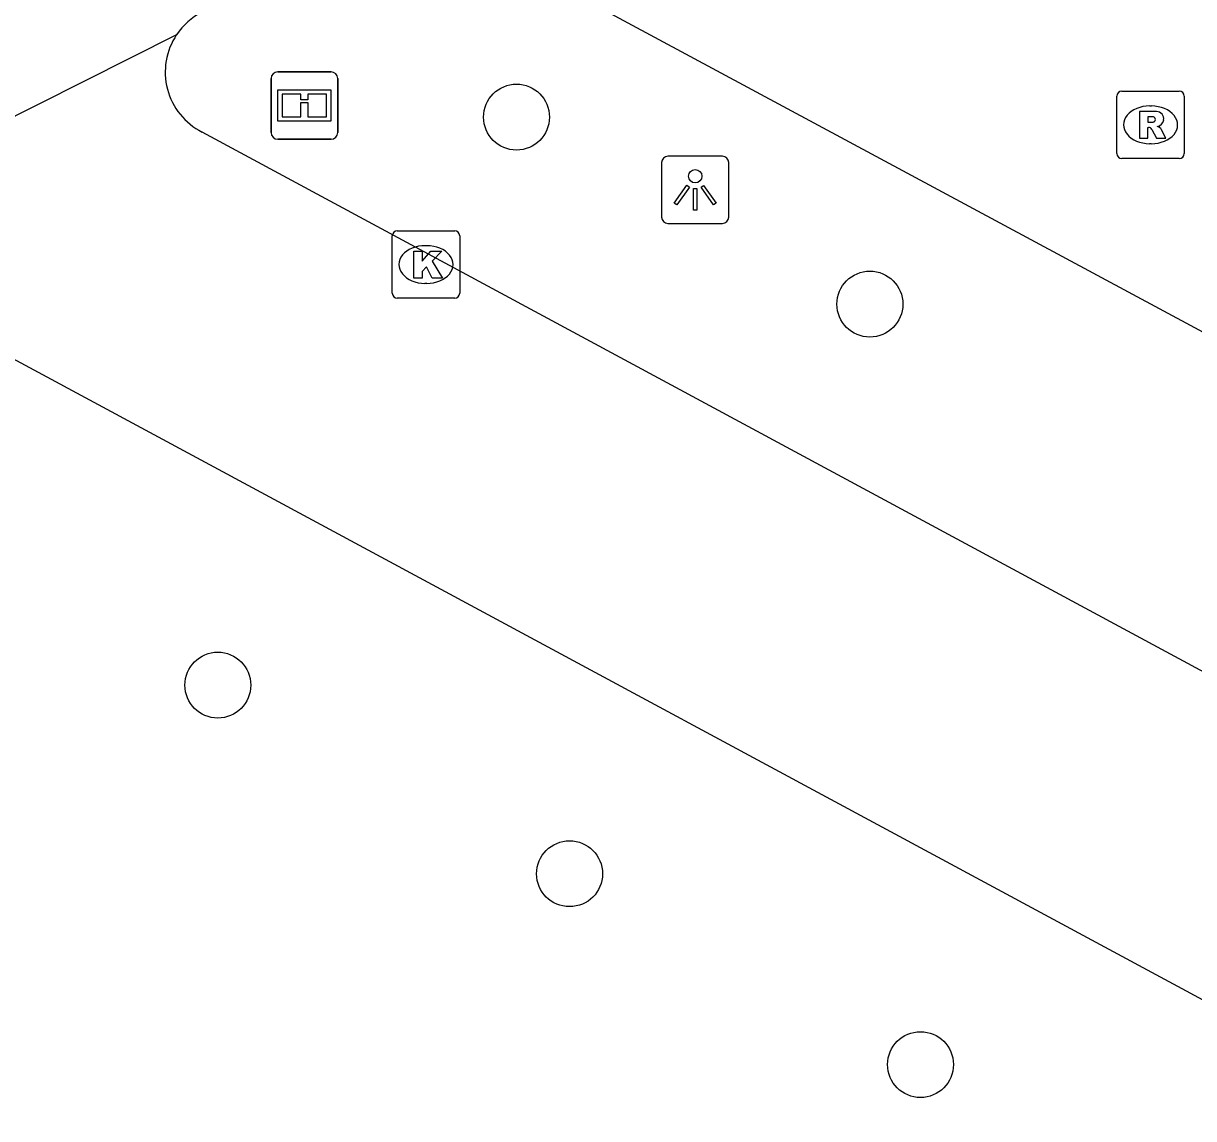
# Model space of a CAD drawing. Extents: x 159489 to 160304, y 383826 to 384530.
# Drawn here: x 159831.19 to 159848.56, y 384172.94 to 384189.2 of the extents above; entities that cross this region are included whole.
import ezdxf

# ---------------------------------------------------------------- set-up
doc = ezdxf.new("R2010")
doc.units = 0
for name, color, linetype in [('IMGEO_Boom', 7, 'Continuous'), ('IMGEO_Informatiebord', 7, 'Continuous'), ('IMGEO_Kolk', 7, 'Continuous'), ('IMGEO_Lichtpunt', 7, 'Continuous'), ('IMGEO_Rijbaan_lokaal_gesloten', 7, 'Continuous'), ('IMGEO_Rioolput', 7, 'Continuous'), ('IMGEO_Voetgangersgebied_gesloten', 7, 'Continuous')]:
    doc.layers.add(name, color=color, linetype=linetype)

msp = doc.modelspace()

# ---------------------------------------------------------------- linework, layer by layer
at = {"layer": 'IMGEO_Boom'}
for centre in [(159838.511, 384187.805), (159843.758, 384185.03), (159834.076, 384179.376), (159839.299, 384176.577), (159844.509, 384173.744)]:
    msp.add_circle(centre, 0.489, dxfattribs=at)
at = {"layer": 'IMGEO_Informatiebord'}
for p, q in [((159834.867, 384187.576), (159834.867, 384188.376)), ((159834.867, 384188.376), (159834.867, 384187.576)), ((159834.967, 384188.476), (159835.757, 384188.476)), ((159835.757, 384188.476), (159834.967, 384188.476)), ((159835.857, 384188.376), (159835.857, 384187.576)), ((159835.857, 384187.576), (159835.857, 384188.376)), ((159835.757, 384187.476), (159834.967, 384187.476)), ((159834.967, 384187.476), (159835.757, 384187.476))]:
    msp.add_line(p, q, dxfattribs=at)
for points in [[(159834.968, 384188.208), (159835.756, 384188.208), (159835.756, 384187.744), (159834.968, 384187.744), (159834.968, 384188.208)], [(159835.033, 384188.143), (159835.033, 384187.809), (159835.308, 384187.809), (159835.309, 384188.022), (159835.413, 384188.023), (159835.414, 384187.809), (159835.691, 384187.809), (159835.691, 384188.143), (159835.415, 384188.143), (159835.415, 384188.063), (159835.309, 384188.063), (159835.309, 384188.143), (159835.033, 384188.143)]]:
    msp.add_lwpolyline(points, dxfattribs=at)
for centre, start, end in [((159834.967, 384188.376), 90, 180), ((159834.967, 384188.376), 90, 180), ((159835.757, 384188.376), 0, 90), ((159835.757, 384188.376), 360, 90), ((159834.967, 384187.576), 180, 270), ((159834.967, 384187.576), 180, 270), ((159835.757, 384187.576), 270, 0), ((159835.757, 384187.576), 270, 0)]:
    msp.add_arc(centre, 0.1, start, end, dxfattribs=at)
at = {"layer": 'IMGEO_Kolk'}
for p, q in [((159836.741, 384186.117), (159837.593, 384186.117)), ((159836.666, 384185.191), (159836.666, 384186.043)), ((159837.154, 384185.897), (159837.179, 384185.897)), ((159837.667, 384186.043), (159837.667, 384185.191)), ((159837.177, 384185.337), (159837.152, 384185.337)), ((159837.593, 384185.117), (159836.741, 384185.117))]:
    msp.add_line(p, q, dxfattribs=at)
for points in [[(159836.741, 384186.117), (159837.593, 384186.117)], [(159836.666, 384185.191), (159836.666, 384186.043)], [(159837.667, 384186.043), (159837.667, 384185.191)], [(159836.987, 384185.817), (159837.11, 384185.817), (159837.11, 384185.666), (159837.24, 384185.817), (159837.404, 384185.817), (159837.258, 384185.666), (159837.411, 384185.417), (159837.259, 384185.417), (159837.174, 384185.581), (159837.11, 384185.514), (159837.11, 384185.417), (159836.987, 384185.417), (159836.987, 384185.817)], [(159837.593, 384185.117), (159836.741, 384185.117)]]:
    msp.add_lwpolyline(points, dxfattribs=at)
for centre, start, end in [((159836.743, 384186.041), 91.552, 178.448), ((159836.743, 384186.041), 91.552, 178.448), ((159837.591, 384186.041), 1.552, 88.448), ((159837.591, 384186.041), 1.552, 88.448), ((159836.743, 384185.193), 181.552, 268.448), ((159836.743, 384185.193), 181.552, 268.448), ((159837.591, 384185.193), 271.552, 358.448), ((159837.591, 384185.193), 271.552, 358.448)]:
    msp.add_arc(centre, 0.0765, start, end, dxfattribs=at)
for centre, major_axis, ratio, start_param, end_param in [((159837.153, 384185.617), (-0.387, 0.002), 0.722429, 4.712389, 7.853982), ((159837.178, 384185.617), (-0.39, 0.002), 0.717154, 1.570796, 4.712389)]:
    msp.add_ellipse(centre, major_axis=major_axis, ratio=ratio, start_param=start_param, end_param=end_param, dxfattribs=at)
at = {"layer": 'IMGEO_Lichtpunt'}
for p, q in [((159840.665, 384187.129), (159840.665, 384186.322)), ((159840.665, 384187.129), (159840.665, 384186.322)), ((159841.567, 384187.224), (159840.759, 384187.224)), ((159841.567, 384187.224), (159840.759, 384187.224)), ((159841.661, 384186.322), (159841.661, 384187.129)), ((159841.661, 384186.322), (159841.661, 384187.129)), ((159840.759, 384186.228), (159841.567, 384186.228)), ((159840.759, 384186.228), (159841.567, 384186.228))]:
    msp.add_line(p, q, dxfattribs=at)
for points in [[(159841.039, 384186.793), (159841.078, 384186.765), (159840.89, 384186.503), (159840.852, 384186.53), (159841.039, 384186.793)], [(159841.251, 384186.765), (159841.289, 384186.792), (159841.476, 384186.53), (159841.437, 384186.502), (159841.251, 384186.765)], [(159841.141, 384186.745), (159841.188, 384186.745), (159841.188, 384186.423), (159841.141, 384186.423), (159841.141, 384186.745)]]:
    msp.add_lwpolyline(points, dxfattribs=at)
msp.add_circle((159841.164, 384186.927), 0.0994, dxfattribs=at)
for centre, start, end in [((159840.759, 384187.129), 90, 180), ((159840.759, 384187.129), 90, 180), ((159841.567, 384187.129), 0, 90), ((159841.567, 384187.129), 0, 90), ((159840.759, 384186.322), 180, 270), ((159840.759, 384186.322), 180, 270), ((159841.567, 384186.322), 270, 0), ((159841.567, 384186.322), 270, 360)]:
    msp.add_arc(centre, 0.0946, start, end, dxfattribs=at)
at = {"layer": 'IMGEO_Rijbaan_lokaal_gesloten'}
msp.add_lwpolyline([(159877.443, 384169.17), (159836.881, 384190.972)], dxfattribs=at)
at = {"layer": 'IMGEO_Rioolput'}
for p, q in [((159847.499, 384188.19), (159848.351, 384188.19)), ((159847.424, 384187.264), (159847.424, 384188.116)), ((159847.912, 384187.97), (159847.937, 384187.97)), ((159848.425, 384188.116), (159848.425, 384187.264)), ((159847.935, 384187.41), (159847.91, 384187.41)), ((159848.351, 384187.19), (159847.499, 384187.19))]:
    msp.add_line(p, q, dxfattribs=at)
for points in [[(159847.499, 384188.19), (159848.351, 384188.19)], [(159847.424, 384187.264), (159847.424, 384188.116)], [(159848.425, 384188.116), (159848.425, 384187.264)], [(159848.013, 384187.888), (159847.761, 384187.89), (159847.761, 384187.49)], [(159847.939, 384187.809), (159847.885, 384187.809), (159847.885, 384187.728)], [(159847.761, 384187.49), (159847.885, 384187.49), (159847.885, 384187.652), (159847.896, 384187.652)], [(159847.885, 384187.728), (159847.937, 384187.728)], [(159847.943, 384187.623), (159848.014, 384187.49), (159848.154, 384187.49), (159848.089, 384187.616)], [(159848.351, 384187.19), (159847.499, 384187.19)]]:
    msp.add_lwpolyline(points, dxfattribs=at)
for centre, radius, start, end in [((159847.501, 384188.114), 0.0765, 91.552, 178.448), ((159847.501, 384188.114), 0.0765, 91.552, 178.448), ((159848.349, 384188.114), 0.0765, 1.552, 88.448), ((159848.349, 384188.114), 0.0765, 1.552, 88.448), ((159847.945, 384187.713), 0.0964, 77.0061, 93.1865), ((159847.959, 384187.77), 0.0378, 276.6634, 79.6772), ((159848.012, 384187.778), 0.109, 350.3612, 89.416), ((159847.895, 384187.599), 0.0533, 26.0293, 88.6989), ((159847.921, 384187.917), 0.19, 274.7715, 282.9687), ((159848.01, 384187.778), 0.112, 277.5842, 350.9817), ((159847.994, 384187.563), 0.108, 29.5134, 73.7905), ((159847.501, 384187.266), 0.0765, 181.552, 268.448), ((159847.501, 384187.266), 0.0765, 181.552, 268.448), ((159848.349, 384187.266), 0.0765, 271.552, 358.448), ((159848.349, 384187.266), 0.0765, 271.552, 358.448)]:
    msp.add_arc(centre, radius, start, end, dxfattribs=at)
for centre, major_axis, ratio, start_param, end_param in [((159847.911, 384187.69), (-0.387, 0.002), 0.722429, 4.712389, 7.853982), ((159847.936, 384187.69), (-0.39, 0.002), 0.717154, 1.570796, 4.712389)]:
    msp.add_ellipse(centre, major_axis=major_axis, ratio=ratio, start_param=start_param, end_param=end_param, dxfattribs=at)
at = {"layer": 'IMGEO_Voetgangersgebied_gesloten'}
for points in [[(159833.464, 384189.028), (159827.298, 384185.926)], [(159875.137, 384165.334), (159833.842, 384187.583)], [(159828.032, 384185.836), (159873.122, 384161.552)]]:
    msp.add_lwpolyline(points, dxfattribs=at)
for centre, radius, start, end in [((159834.286, 384188.481), 0.987, 116.8618, 146.3674), ((159834.292, 384188.473), 0.997, 146.1487, 243.1705)]:
    msp.add_arc(centre, radius, start, end, dxfattribs=at)

doc.saveas('drawing.dxf')
